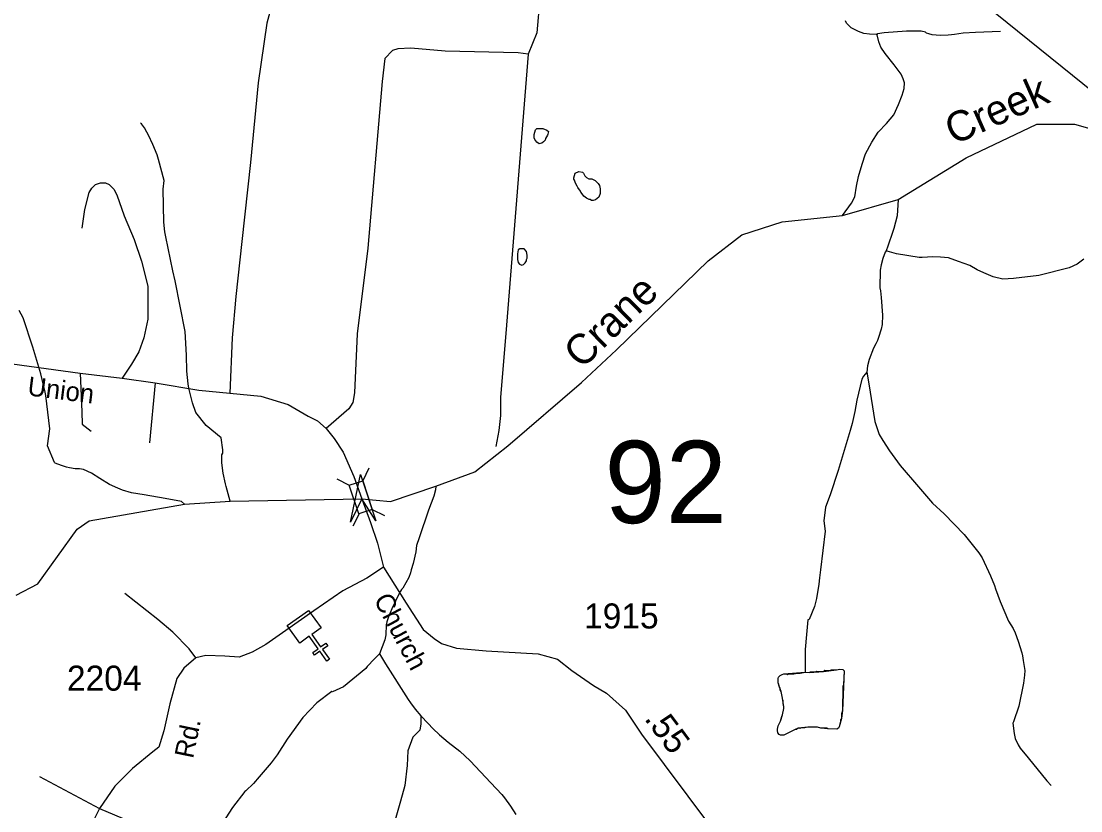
# Model space of a CAD drawing. Extents: x 1473865 to 1648260, y 639067 to 773536.
# Drawn here: x 1582798 to 1588081, y 701811 to 705749 of the extents above; entities that cross this region are included whole.
import ezdxf

# ---------------------------------------------------------------- set-up
doc = ezdxf.new("R2010")
doc.units = 0
for name, color, linetype in [('Exist Cultural Church CELL', 7, 'Continuous'), ('Exist Hydrographic Creek Single Shore', 7, 'Continuous'), ('Exist Hydrographic Creek Single Shore Label', 7, 'Continuous'), ('Exist Hydrographic Misc Water Feature', 7, 'Continuous'), ('Exist Road Non-System Type 51', 7, 'Continuous'), ('Exist Road Secondary Mileage Hundredths English Label', 7, 'Continuous'), ('Exist Road Secondary Structure Standard Bridge Attributed CELL', 7, 'Continuous'), ('Exist Road Secondary Structure Standard Bridge CELL', 7, 'Continuous'), ('Exist Road Secondary Structure Standard Bridge Number Label', 7, 'Continuous'), ('Exist Road Secondary Type 51 Attributed', 7, 'Continuous'), ('Exist Road Secondary Type 51 Label', 7, 'Continuous'), ('Exist Road Secondary Type 51 Number Label', 7, 'Continuous')]:
    doc.layers.add(name, color=color, linetype=linetype)

msp = doc.modelspace()

# ---------------------------------------------------------------- linework, layer by layer
at = {"layer": 'Exist Cultural Church CELL'}
msp.add_lwpolyline([(1584292.7, 702724.1), (1584246.4, 702690.9), (1584290.7, 702629), (1584316.7, 702647.6), (1584326, 702634.6), (1584300, 702616), (1584335, 702567.1), (1584322, 702557.8), (1584287, 702606.7), (1584260.9, 702588.1), (1584251.7, 702601.1), (1584277.7, 702619.7), (1584233.4, 702681.6), (1584186.4, 702648.2), (1584124.5, 702734.8), (1584230.8, 702810.7)], close=True, dxfattribs=at)
at = {"layer": 'Exist Hydrographic Creek Single Shore'}
for points in [[(1588390.1, 705139.7), (1588366.1, 705215.7), (1587114.1, 706225.8), (1586543.1, 706542.6), (1585271.2, 707359.4), (1584500.1, 707614.5), (1584059.1, 707712.1), (1583512.2, 707903.7), (1583211.1, 707850.7), (1582901.9, 707752.4), (1582828.7, 707735.3), (1582715, 707693.2), (1582575.2, 707709.3)], [(1582772, 702886.7), (1582881.1, 702943.6), (1583077, 703215.3), (1583136.1, 703256.8), (1583611.8, 703339.9), (1583839, 703355.8), (1584496.3, 703367.6), (1584639, 703354.2), (1584865.6, 703430.2), (1585059, 703501.3), (1585224.6, 703631.5), (1585590.6, 703946.8), (1585766.1, 704109.6), (1586223.1, 704553.4), (1586391.1, 704684.5), (1586592.1, 704749.3), (1586893.2, 704779.4), (1587169.9, 704860.2), (1587509.5, 705068.2), (1587862.6, 705235.6), (1588050.2, 705235.2), (1588390.1, 705139.7)]]:
    msp.add_lwpolyline(points, dxfattribs=at)
at = {"layer": 'Exist Hydrographic Misc Water Feature'}
for points in [[(1587066.5, 705686.7), (1587060, 705683.6), (1587028, 705684.2), (1586999.9, 705688.1), (1586972.2, 705697.7), (1586936.5, 705716.5), (1586912.9, 705739.9), (1586908, 705750.7)], [(1586893.2, 704779.4), (1586937.5, 704841.8), (1586955, 704874.1), (1586961.9, 704925.7), (1586972.8, 704975.5), (1586990.4, 705036.7), (1587007.5, 705087.3), (1587039, 705145.7), (1587070, 705196), (1587112.7, 705238.6), (1587149.1, 705283), (1587172, 705333.4), (1587190.8, 705379.8), (1587200.9, 705414), (1587202.6, 705441.9), (1587195.8, 705462.6), (1587184.9, 705485.7), (1587149.8, 705531.6), (1587105, 705588.3), (1587084.7, 705619.1), (1587074.1, 705645.6), (1587066.2, 705681), (1587066.5, 705686.7)], [(1587680.8, 705697.3), (1587556.2, 705692.4), (1587495.2, 705688.7), (1587451.9, 705683.1), (1587436.9, 705680.9), (1587419.9, 705679.6), (1587379.8, 705678.7), (1587340, 705681.2), (1587324, 705685.7), (1587312.2, 705690), (1587306.3, 705694.2), (1587284.3, 705698.7), (1587212.3, 705700.2), (1587100.2, 705691.8), (1587066.5, 705686.7)], [(1583839, 703355.8), (1583819.1, 703428.5), (1583815.5, 703442.4), (1583804.7, 703495.2), (1583797.7, 703547), (1583798.5, 703587.2), (1583802.8, 703595.4), (1583803.1, 703611), (1583794.5, 703671), (1583719.7, 703732.4), (1583669, 703797.4), (1583652.2, 703846.2), (1583648.5, 703858.6), (1583633.7, 703918.8), (1583630.3, 703941), (1583626.8, 703971.5), (1583623.6, 704003.5), (1583621.2, 704083.2), (1583614.7, 704202.3), (1583565.4, 704454.4), (1583554.5, 704504.7), (1583518.1, 704673.6), (1583514.5, 704698.3), (1583509.6, 704746.8), (1583505.3, 704911), (1583510.3, 704954.5), (1583482.4, 705059.2), (1583474.9, 705083.2), (1583454, 705134.5), (1583433, 705180.1), (1583423.5, 705196.6), (1583411.8, 705216.6), (1583398.2, 705237.4), (1583392.3, 705240.8)], [(1585398.5, 705214.2), (1585418.5, 705205.6), (1585426.3, 705198.9), (1585424.2, 705186.6), (1585422.1, 705180.9), (1585411.7, 705164.7), (1585409.5, 705155.7), (1585401.3, 705147.6), (1585393.2, 705141.2), (1585381, 705137.4), (1585369.1, 705145.9), (1585359.4, 705160), (1585355.6, 705168.3), (1585356.1, 705183.9), (1585362.5, 705206.7), (1585368.6, 705214), (1585398.5, 705214.2)], [(1585577.4, 705000), (1585596.1, 704996.3), (1585601.9, 704990.5), (1585607.6, 704978), (1585615.5, 704969.7), (1585627.2, 704963.7), (1585643.2, 704963.4), (1585659, 704954.8), (1585674.7, 704940.6), (1585680.5, 704930.6), (1585684.2, 704912.5), (1585683.7, 704889.5), (1585677.3, 704872.4), (1585661, 704858.8), (1585649, 704854.9), (1585641, 704855.1), (1585634.9, 704859.3), (1585629, 704859.4), (1585617, 704866.2), (1585603.3, 704876.4), (1585595.5, 704888), (1585587.9, 704896.4), (1585585.9, 704902.2), (1585572.4, 704920.5), (1585570.4, 704927.1), (1585560.7, 704941.2), (1585557.1, 704956.1), (1585553.3, 704961.1), (1585553.4, 704967.6), (1585559.9, 704991.3), (1585577.4, 705000)], [(1587169.9, 704860.2), (1587166.2, 704778.8), (1587157.6, 704746.9), (1587148.9, 704715.1), (1587144.4, 704700.4), (1587119, 704627.9), (1587110.1, 704604.3)], [(1585272.8, 704589.6), (1585272.7, 704560.9), (1585276.3, 704545.2), (1585282.3, 704536.9), (1585294.1, 704532.5), (1585302.2, 704536.5), (1585310.4, 704544.5), (1585316.7, 704554.2), (1585316.8, 704560), (1585320.8, 704568.1), (1585321.1, 704582.9), (1585317.6, 704600.2), (1585305.8, 704614.3), (1585283.8, 704614.8), (1585275.7, 704609.2), (1585272.8, 704589.6)], [(1587110.1, 704604.3), (1587106.3, 704597.8), (1587093.6, 704566.1), (1587084.9, 704534.2), (1587080.3, 704508.1), (1587078.3, 704420.3), (1587082, 704403.8), (1587085.3, 704371.7), (1587091.5, 704283.8), (1587090.3, 704236.3), (1587085.8, 704213.3), (1587073.1, 704172.6), (1587066.6, 704156.3), (1587058.3, 704140.9), (1587047.8, 704119), (1587026.5, 704062.7), (1587017.9, 704030.9), (1587014.1, 703999)], [(1588096.5, 704563), (1588063, 704538.2), (1588023.5, 704518.6), (1587871.1, 704481.4), (1587746.2, 704466.7), (1587691.9, 704462.1), (1587644.6, 704474.5), (1587597.6, 704493.5), (1587564.5, 704509.8), (1587527.5, 704530.2), (1587470.9, 704551.1), (1587421.9, 704568.4), (1587381.9, 704572.5), (1587344, 704573.3), (1587289.5, 704570.3), (1587275.8, 704570.6), (1587162.5, 704589.3), (1587115.4, 704602.5), (1587110.1, 704604.3)], [(1583611.8, 703339.9), (1583597.5, 703353.3), (1583515.7, 703368.1), (1583410.6, 703386.6), (1583348.3, 703396.9), (1583302.4, 703410.2), (1583278.8, 703420.5), (1583237.1, 703439.4), (1583189.7, 703468.2), (1583148.4, 703495.4), (1583108.5, 703513.3), (1583088.7, 703517), (1583066.8, 703517.5), (1583038.8, 703521.3), (1583022.9, 703525.8), (1582999, 703533.6), (1582967.2, 703545.7), (1582963.4, 703549.1), (1582929.2, 703631), (1582940.6, 703716.2), (1582920.5, 703882.3), (1582917, 703898.8), (1582913.4, 703914.5), (1582906, 703946.6), (1582902.2, 703963.1), (1582895, 703991.2), (1582855.9, 704124.1), (1582806.9, 704269.5), (1582787.7, 704306)], [(1587014.1, 703999), (1586996.9, 703979.6), (1586988.4, 703964.2), (1586964.2, 703859.7), (1586955, 703802.4), (1586941.6, 703742.8), (1586931, 703707.7), (1586870.5, 703508.7), (1586832.1, 703386.4), (1586808.6, 703326.1), (1586798.9, 703258.2), (1586805.9, 703205.6), (1586783.8, 703013.2), (1586778.8, 702973.9), (1586774.1, 702942), (1586762.6, 702870.8), (1586753.8, 702830.8), (1586725.8, 702765.7), (1586720.2, 702763.4), (1586713, 702690.5), (1586707, 702615.9), (1586706.3, 702503.5)], [(1587014.1, 703999), (1587024.1, 703941.3), (1587054.5, 703752.8), (1587076.4, 703687.5), (1587093.8, 703657.7), (1587126.7, 703607), (1587181.1, 703533.6), (1587271, 703427.6), (1587341.9, 703345.7), (1587399.7, 703292.9), (1587499.8, 703189.1), (1587552.6, 703122.4), (1587571.8, 703097.3), (1587589.3, 703072.4), (1587631.4, 702983.7), (1587650.5, 702934.9), (1587656.2, 702919.2), (1587678.7, 702854.8), (1587720.6, 702757.1), (1587743.9, 702721.3), (1587753.4, 702698.2), (1587768.4, 702656.8), (1587787.2, 702599.8), (1587790.8, 702584.2), (1587794.4, 702560.3), (1587801.4, 702511.7), (1587800.9, 702487.9), (1587796, 702447.8), (1587771.3, 702332.6), (1587745.8, 702254.4), (1587741.6, 702248.7), (1587748.4, 702196.9), (1587754, 702172.2), (1587769.2, 702139.8), (1587778.8, 702124), (1587817.8, 702074.9), (1587911.5, 701961.4), (1587932.8, 701937.1)], [(1584865.6, 703430.2), (1584863.4, 703412.3), (1584854.7, 703380.4), (1584829.1, 703310.3), (1584782, 703173.5), (1584769.1, 703134.3), (1584764.6, 703102.4), (1584751.4, 703045.2), (1584742.7, 703013.4), (1584738.4, 702998.7), (1584729.9, 702975.1), (1584700.6, 702921.5), (1584694.4, 702915.1), (1584688.2, 702906.2), (1584671.6, 702874.5), (1584663.2, 702856.6), (1584646.3, 702818.4), (1584629.5, 702778.5), (1584621, 702753.3), (1584616.6, 702739.4), (1584615.5, 702689.4), (1584610.9, 702664.8), (1584584.9, 702594.8)], [(1584584.9, 702594.8), (1584558.9, 702569.9), (1584522, 702531.2), (1584515.9, 702520.7), (1584403.9, 702429.4), (1584350.3, 702405), (1584347.2, 702406.8), (1584272.4, 702349.2), (1584201.4, 702276), (1584123.9, 702169.2), (1584074.1, 702090.6), (1584043.3, 702051), (1583983.9, 701980.8), (1583955.2, 701947.8), (1583917.2, 701911.6), (1583912.3, 701907.6), (1583850.4, 701827.6), (1583802.2, 701752.3), (1583775.5, 701698.6), (1583707.9, 701617.9), (1583648.4, 701549.4), (1583621.2, 701507.3), (1583588, 701444), (1583569.5, 701421.4)], [(1584584.9, 702594.8), (1584614.5, 702545), (1584726.6, 702367.1), (1584738.2, 702350.4), (1584761.4, 702318), (1584790.8, 702284.6)], [(1586706.3, 702503.5), (1586726.6, 702501.5), (1586732.6, 702504.6), (1586758.6, 702504.1), (1586764.7, 702507.3), (1586798.7, 702506.5), (1586804.8, 702512.2), (1586830.8, 702511.7), (1586836.9, 702514.8), (1586862.9, 702514.3), (1586879, 702518.1), (1586894.9, 702515.3), (1586900.7, 702510.2), (1586897.3, 702439.7), (1586895.1, 702431.6), (1586892.4, 702311.8), (1586888, 702294.7), (1586887.5, 702271.7), (1586883.5, 702265.2), (1586883.3, 702255.4), (1586876.6, 702230.9), (1586872.6, 702223.6), (1586864.5, 702218.9), (1586820.5, 702219.7), (1586814.5, 702223.1), (1586784.6, 702223.7), (1586768.7, 702228.2), (1586720.5, 702229.2), (1586704.6, 702225.4), (1586688.6, 702225.7), (1586680.5, 702222.5), (1586672.5, 702222.7), (1586664.2, 702217.2), (1586656.2, 702217.3), (1586599.6, 702188.1), (1586583.6, 702188.4), (1586577.8, 702192.6), (1586570, 702200.2), (1586568.1, 702212.5), (1586568.2, 702218.2), (1586572.7, 702234.6), (1586583.2, 702258.2), (1586589.7, 702281.9), (1586593.9, 702290), (1586600.5, 702321.8), (1586600.6, 702330), (1586597.1, 702345.7), (1586597.5, 702362.1), (1586593.7, 702367.9), (1586593.8, 702373.7), (1586586.4, 702405.8), (1586582.7, 702414.1), (1586582.6, 702422.3), (1586578.9, 702428.1), (1586575.2, 702442.2), (1586571.3, 702448.8), (1586571.9, 702470.9), (1586573.9, 702478.3), (1586582.1, 702486.3), (1586592.2, 702491.9), (1586600.3, 702494.1), (1586610.4, 702493.9), (1586618.3, 702491.3), (1586624.3, 702495.3), (1586650.4, 702494.8), (1586666.5, 702498.5), (1586682.5, 702498.2), (1586706.3, 702503.5)], [(1586706.3, 702503.5), (1586726.6, 702501.5), (1586798.7, 702506.5), (1586862.9, 702514.3), (1586879, 702518.1), (1586894.9, 702515.3), (1586900.7, 702510.2), (1586892.4, 702311.8), (1586887.5, 702271.7), (1586876.6, 702230.9), (1586872.6, 702223.6), (1586864.5, 702218.9), (1586820.5, 702219.7), (1586784.6, 702223.7), (1586768.7, 702228.2), (1586720.5, 702229.2), (1586688.6, 702225.7), (1586672.5, 702222.7), (1586656.2, 702217.3), (1586599.6, 702188.1), (1586583.6, 702188.4), (1586577.8, 702192.6), (1586570, 702200.2), (1586568.1, 702212.5), (1586568.2, 702218.2), (1586572.7, 702234.6), (1586583.2, 702258.2), (1586593.9, 702290), (1586600.5, 702321.8), (1586600.6, 702330), (1586593.8, 702373.7), (1586586.4, 702405.8), (1586578.9, 702428.1), (1586571.3, 702448.8), (1586571.9, 702470.9), (1586573.9, 702478.3), (1586582.1, 702486.3), (1586592.2, 702491.9), (1586600.3, 702494.1), (1586706.3, 702503.5)], [(1584790.8, 702284.6), (1584789.9, 702245.2), (1584785.4, 702213.3), (1584750.5, 702177.9), (1584725, 702110.3), (1584722.4, 702037.3), (1584711.3, 701938.2), (1584689.7, 701859.1), (1584659.2, 701755.5)], [(1584790.8, 702284.6), (1584826.1, 702246.1), (1584849.4, 702221.8), (1584882.8, 702190.8), (1584926, 702153.8), (1584985.1, 702109.1), (1585036.5, 702060.5), (1585139.8, 701950.9), (1585194.6, 701892.4), (1585208.1, 701875.6), (1585237.3, 701834.8), (1585264.3, 701793.3)]]:
    msp.add_lwpolyline(points, dxfattribs=at)
at = {"layer": 'Exist Road Non-System Type 51'}
for points in [[(1586184.8, 706238), (1585996.2, 706181.8), (1585889.8, 706146.5), (1585837.8, 706137), (1585699.7, 706144.2), (1585629.7, 706136.8), (1585579.5, 706129.4), (1585527.3, 706101.8), (1585475.1, 706060.3), (1585436.6, 706008.6), (1585412, 705948.7), (1585383.3, 705865), (1585368, 705691), (1585324.8, 705584.8)], [(1584496.7, 706072.6), (1584410.9, 706085.4), (1584296.2, 706095.5), (1584160.8, 706095.6), (1584122.6, 706077.8), (1584106.8, 706051.1), (1584089.8, 705990.2), (1584023, 705739.5), (1583978.6, 705441.8), (1583941.1, 705044.2), (1583897.9, 704650.7), (1583867.5, 704376.8), (1583850.3, 704170.6), (1583838.5, 703894.3)], [(1585324.8, 705584.8), (1585275.1, 705591.9), (1584910.9, 705599), (1584741.1, 705614.5), (1584675, 705611), (1584648.8, 705603.3), (1584610.9, 705562.6), (1584597.8, 705448.8), (1584525.8, 704618), (1584473, 704190.2), (1584460, 703896.5), (1584451, 703847.7), (1584431.1, 703816.1), (1584317.9, 703717.9)], [(1585324.8, 705584.8), (1585217.6, 704233.5), (1585187.3, 703872.1), (1585187.3, 703782.6), (1585179.5, 703708.8), (1585164.8, 703628.7)], [(1583101, 704716.6), (1583115.7, 704810.5), (1583136.4, 704894.3), (1583149.2, 704916.9), (1583167.8, 704935.5), (1583192.8, 704943.8), (1583217.6, 704943.5), (1583236.9, 704935.5), (1583258.8, 704912.1), (1583274.4, 704883.1), (1583311.5, 704778.7), (1583360.6, 704660.3), (1583397.8, 704552.1), (1583428.7, 704427.8), (1583429.8, 704323.7), (1583429.4, 704263.7), (1583409.1, 704169.3), (1583383.8, 704100), (1583347.4, 704038.5), (1583300.8, 703968.8)], [(1583092.4, 703993.2), (1583099.2, 703800.7), (1583101.4, 703740.3), (1583146.1, 703704.4)], [(1583465.9, 703946.2), (1583436.8, 703646.3)], [(1583669, 702573.6), (1583635.5, 702619.9), (1583554.5, 702702.6), (1583478.9, 702765.2), (1583313.9, 702895.7)], [(1582889.1, 701981.7), (1583188.1, 701822.2)], [(1583188.1, 701822.2), (1583443.5, 701715.2)]]:
    msp.add_lwpolyline(points, dxfattribs=at)
at = {"layer": 'Exist Road Secondary Structure Standard Bridge Attributed CELL'}
msp.add_lwpolyline([(1584439.8, 703250.5), (1584489.4, 703489.3), (1584565.8, 703257.7), (1584496.3, 703367.6)], close=True, dxfattribs=at)
at = {"layer": 'Exist Road Secondary Structure Standard Bridge CELL'}
for p, q in [((1584531.1, 703519.5), (1584500.3, 703457.8)), ((1584371.6, 703466.2), (1584433.3, 703435.4)), ((1584482.5, 703292.5), (1584451.7, 703230.7)), ((1584547.9, 703314.4), (1584609.6, 703283.6))]:
    msp.add_line(p, q, dxfattribs=at)
msp.add_lwpolyline([(1584500.3, 703457.8), (1584548.2, 703314.5), (1584481.3, 703292.1), (1584433.3, 703435.4)], close=True, dxfattribs=at)
at = {"layer": 'Exist Road Secondary Type 51 Attributed'}
for points in [[(1582752.5, 704040.2), (1583092.4, 703993.2), (1583300.8, 703968.8), (1583465.9, 703946.2), (1583682.5, 703909.6), (1583838.5, 703894.3), (1583992.4, 703879.6), (1584128.4, 703838.4), (1584228.1, 703780.3), (1584274.6, 703756.1), (1584317.9, 703717.9), (1584358.1, 703668.8), (1584402.7, 703599.7), (1584456.2, 703479.1), (1584496.3, 703367.6)], [(1584496.3, 703367.6), (1584538.7, 703249.3), (1584574.2, 703145.9), (1584603.5, 703025.6)], [(1584603.5, 703025.6), (1584521, 702972.2), (1584402.1, 702908), (1584257.4, 702808.2), (1584116.6, 702711.4), (1584017.5, 702641.5), (1583949, 702602), (1583884.8, 702578.2), (1583813.8, 702583.3), (1583717.8, 702585.5), (1583669, 702573.6), (1583608.6, 702522.1), (1583573, 702472), (1583538, 702344.2), (1583508.7, 702210.6), (1583484, 702128.6), (1583453.6, 702104.9), (1583353.2, 702021.9), (1583264.5, 701933.7), (1583188.1, 701822.2), (1583133.5, 701713)], [(1584603.5, 703025.6), (1584716.4, 702846.9), (1584801.6, 702715.8), (1584856.7, 702671.3), (1584893.2, 702645.9), (1584968.3, 702622.6), (1585115.5, 702608.4), (1585375.6, 702593.5), (1585471.7, 702567.3), (1585543.6, 702511.3), (1585651.1, 702436.5), (1585716.8, 702398), (1585810.1, 702313), (1585891.1, 702194.4), (1586235.4, 701733.4), (1586290.7, 701638.8), (1586317.9, 701540.6), (1586342.9, 701422.4), (1586354.1, 701320.4), (1586351.4, 701236.4), (1586326.5, 701124.6), (1586301.8, 701052.7)]]:
    msp.add_lwpolyline(points, dxfattribs=at)

# ---------------------------------------------------------------- texts
at = {"layer": 'Exist Hydrographic Creek Single Shore Label'}
for s, rotation, p in [('Creek', 23.9186, (1587446.4, 705130.4)), ('Crane', 44.1556, (1585592.5, 704009.6))]:
    msp.add_text(s, height=150, rotation=rotation, dxfattribs=at).set_placement(p)
at = {"layer": 'Exist Road Secondary Mileage Hundredths English Label'}
msp.add_text('.55', height=125, rotation=306.7514, dxfattribs=at).set_placement((1585901.3, 702270.2))
at = {"layer": 'Exist Road Secondary Structure Standard Bridge Number Label'}
msp.add_text('92', height=410.1, dxfattribs=at).set_placement((1585706.5, 703246.4))
at = {"layer": 'Exist Road Secondary Type 51 Label'}
for s, rotation, p in [('Union', 352.8443, (1582825.5, 703883.4)), ('Church', 297.6676, (1584553.3, 702865.8)), ('Rd.', 78.3439, (1583654.2, 702068.4))]:
    msp.add_text(s, height=95, rotation=rotation, dxfattribs=at).set_placement(p)
at = {"layer": 'Exist Road Secondary Type 51 Number Label'}
for s, p in [('1915', (1585604.2, 702720.6)), ('2204', (1583025.7, 702410.4))]:
    msp.add_text(s, height=125, dxfattribs=at).set_placement(p)

doc.saveas('drawing.dxf')
